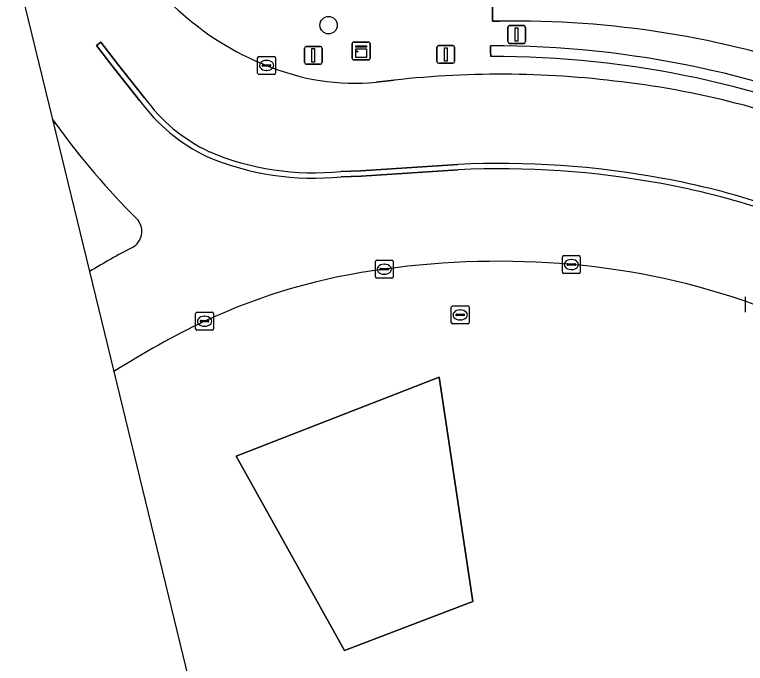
# Model space of a CAD drawing. Extents: x 162542 to 163147, y 380779 to 381521.
# Drawn here: x 162642.97 to 162684.01, y 380815.13 to 380851.58 of the extents above; entities that cross this region are included whole.
import ezdxf

# ---------------------------------------------------------------- set-up
doc = ezdxf.new("R2010")
doc.units = 0
for name, color, linetype in [('IMGEO_Berm_groen', 7, 'Continuous'), ('IMGEO_Boom', 7, 'Continuous'), ('IMGEO_Groenvoorziening', 7, 'Continuous'), ('IMGEO_Haag', 7, 'Continuous'), ('IMGEO_Kast', 7, 'Continuous'), ('IMGEO_Kolk', 7, 'Continuous'), ('IMGEO_Lichtmast', 7, 'Continuous'), ('IMGEO_Parkeervlak_open', 7, 'Continuous'), ('IMGEO_Rijbaan_regionaal_gesloten', 7, 'Continuous'), ('IMGEO_Rioolput', 7, 'Continuous'), ('IMGEO_Verkeersbordpaal', 7, 'Continuous'), ('IMGEO_Verkeerseiland_gesloten', 7, 'Continuous'), ('IMGEO_Verkeerseiland_groen', 7, 'Continuous')]:
    doc.layers.add(name, color=color, linetype=linetype)

msp = doc.modelspace()

# ---------------------------------------------------------------- linework, layer by layer
at = {"layer": 'IMGEO_Berm_groen'}
for points in [[(162670.192, 380851.205), (162669.797, 380851.209), (162669.811, 380855.776)], [(162669.704, 380849.218), (162669.703, 380849.518), (162669.702, 380849.818)], [(162663.273, 380847.772), (162664.29, 380847.893)]]:
    msp.add_lwpolyline(points, dxfattribs=at)
for centre, radius, start, end in [((162662.886, 380863.417), 15.787, 227.219, 248.5834), ((162671.08, 380797.751), 53.462, 70.8272, 90.952), ((162669.853, 380794.559), 55.259, 65.7671, 90.1565), ((162669.856, 380794.578), 54.64, 65.758, 90.1596), ((162662.112, 380860.673), 12.953, 247.3372, 275.1425), ((162670.269, 380794.307), 53.918, 82.3126, 96.3671), ((162671.572, 380800.418), 47.691, 66.0279, 82.8809)]:
    msp.add_arc(centre, radius, start, end, dxfattribs=at)
at = {"layer": 'IMGEO_Boom'}
msp.add_circle((162660.601, 380850.982), 0.489, dxfattribs=at)
at = {"layer": 'IMGEO_Groenvoorziening'}
msp.add_lwpolyline([(162669.702, 380849.818), (162669.703, 380849.518), (162669.704, 380849.218)], dxfattribs=at)
msp.add_lwpolyline([(162661.501, 380815.857), (162668.699, 380818.611), (162666.815, 380831.219), (162655.415, 380826.775)], close=True, dxfattribs=at)
for centre, radius, start, end in [((162669.853, 380794.559), 55.259, 65.7671, 90.1565), ((162669.856, 380794.578), 54.64, 65.758, 90.1596)]:
    msp.add_arc(centre, radius, start, end, dxfattribs=at)
at = {"layer": 'IMGEO_Haag'}
msp.add_lwpolyline([(162669.702, 380849.818), (162669.703, 380849.518), (162669.704, 380849.218)], dxfattribs=at)
for centre, radius, start, end in [((162669.853, 380794.559), 55.259, 65.7671, 90.1565), ((162669.856, 380794.578), 54.64, 65.758, 90.1596)]:
    msp.add_arc(centre, radius, start, end, dxfattribs=at)
at = {"layer": 'IMGEO_Kast'}
for p, q in [((162662.004, 380850.033), (162662.845, 380850.033)), ((162662.845, 380850.033), (162662.004, 380850.033)), ((162662.929, 380849.958), (162662.929, 380849.117)), ((162662.929, 380849.117), (162662.929, 380849.958)), ((162661.929, 380849.108), (162661.929, 380849.949)), ((162661.929, 380849.949), (162661.929, 380849.108)), ((162662.854, 380849.033), (162662.013, 380849.033)), ((162662.013, 380849.033), (162662.854, 380849.033))]:
    msp.add_line(p, q, dxfattribs=at)
for points in [[(162662.124, 380849.823), (162662.724, 380849.823), (162662.724, 380849.738), (162662.124, 380849.738), (162662.124, 380849.823)], [(162662.124, 380849.648), (162662.724, 380849.648), (162662.724, 380849.159), (162662.124, 380849.159), (162662.124, 380849.648)]]:
    msp.add_lwpolyline(points, dxfattribs=at)
msp.add_circle((162662.208, 380849.497), 0.0377, dxfattribs=at)
for centre, start, end in [((162662.007, 380849.955), 92.4484, 184.2845), ((162662.007, 380849.955), 92.4484, 184.2845), ((162662.851, 380849.955), 2.4484, 94.2845), ((162662.851, 380849.955), 2.4484, 94.2845), ((162662.007, 380849.111), 182.4484, 274.2845), ((162662.007, 380849.111), 182.4484, 274.2845), ((162662.851, 380849.111), 272.4484, 4.2845), ((162662.851, 380849.111), 272.4484, 4.2845)]:
    msp.add_arc(centre, 0.0779, start, end, dxfattribs=at)
at = {"layer": 'IMGEO_Kolk'}
for p, q in [((162656.62, 380848.294), (162656.62, 380849.146)), ((162656.695, 380849.22), (162657.547, 380849.22)), ((162657.621, 380849.146), (162657.621, 380848.294)), ((162656.879, 380848.714), (162656.879, 380848.726)), ((162656.922, 380848.763), (162657.32, 380848.763)), ((162657.108, 380849), (162657.133, 380849)), ((162657.363, 380848.726), (162657.363, 380848.714)), ((162657.317, 380848.677), (162656.919, 380848.677)), ((162657.131, 380848.44), (162657.106, 380848.44)), ((162657.547, 380848.22), (162656.695, 380848.22)), ((162663.228, 380836.847), (162663.228, 380837.699)), ((162663.303, 380837.773), (162664.155, 380837.773)), ((162664.229, 380837.699), (162664.229, 380836.847)), ((162673.733, 380837.111), (162673.733, 380837.963)), ((162673.808, 380838.037), (162674.66, 380838.037)), ((162674.221, 380837.817), (162674.246, 380837.817)), ((162674.734, 380837.963), (162674.734, 380837.111)), ((162663.487, 380837.267), (162663.487, 380837.279)), ((162663.53, 380837.316), (162663.928, 380837.316)), ((162663.716, 380837.553), (162663.741, 380837.553)), ((162663.971, 380837.279), (162663.971, 380837.267)), ((162673.992, 380837.531), (162673.992, 380837.543)), ((162674.43, 380837.494), (162674.032, 380837.494)), ((162674.035, 380837.58), (162674.433, 380837.58)), ((162674.244, 380837.257), (162674.219, 380837.257)), ((162674.476, 380837.543), (162674.476, 380837.531)), ((162663.925, 380837.23), (162663.527, 380837.23)), ((162663.739, 380836.993), (162663.714, 380836.993)), ((162674.66, 380837.037), (162673.808, 380837.037)), ((162664.155, 380836.773), (162663.303, 380836.773)), ((162684.005, 380834.869), (162684.005, 380835.721)), ((162653.137, 380833.927), (162653.137, 380834.779)), ((162653.212, 380834.853), (162654.064, 380834.853)), ((162654.138, 380834.779), (162654.138, 380833.927)), ((162653.439, 380834.396), (162653.837, 380834.396)), ((162653.625, 380834.633), (162653.65, 380834.633)), ((162653.396, 380834.347), (162653.396, 380834.359)), ((162653.834, 380834.31), (162653.436, 380834.31)), ((162653.648, 380834.073), (162653.623, 380834.073)), ((162653.88, 380834.359), (162653.88, 380834.347)), ((162654.064, 380833.853), (162653.212, 380833.853))]:
    msp.add_line(p, q, dxfattribs=at)
for points in [[(162656.62, 380848.294), (162656.62, 380849.146)], [(162656.695, 380849.22), (162657.547, 380849.22)], [(162657.621, 380849.146), (162657.621, 380848.294)], [(162657.547, 380848.22), (162656.695, 380848.22)], [(162663.228, 380836.847), (162663.228, 380837.699)], [(162663.303, 380837.773), (162664.155, 380837.773)], [(162664.229, 380837.699), (162664.229, 380836.847)], [(162673.733, 380837.111), (162673.733, 380837.963)], [(162673.808, 380838.037), (162674.66, 380838.037)], [(162674.734, 380837.963), (162674.734, 380837.111)], [(162674.66, 380837.037), (162673.808, 380837.037)], [(162664.155, 380836.773), (162663.303, 380836.773)], [(162684.005, 380834.869), (162684.005, 380835.721)], [(162653.137, 380833.927), (162653.137, 380834.779)], [(162653.212, 380834.853), (162654.064, 380834.853)], [(162654.138, 380834.779), (162654.138, 380833.927)], [(162654.064, 380833.853), (162653.212, 380833.853)]]:
    msp.add_lwpolyline(points, dxfattribs=at)
for centre, radius, start, end in [((162656.697, 380849.144), 0.0765, 91.552, 178.448), ((162656.697, 380849.144), 0.0765, 91.552, 178.448), ((162657.545, 380849.144), 0.0765, 1.552, 88.448), ((162657.545, 380849.144), 0.0765, 1.552, 88.448), ((162656.919, 380848.723), 0.0403, 85.8775, 175.7526), ((162657.324, 380848.725), 0.0386, 1.7309, 96.639), ((162656.916, 380848.713), 0.0366, 178.938, 274.7102), ((162657.32, 380848.72), 0.043, 264.8664, 352.4533), ((162656.697, 380848.296), 0.0765, 181.552, 268.448), ((162656.697, 380848.296), 0.0765, 181.552, 268.448), ((162657.545, 380848.296), 0.0765, 271.552, 358.448), ((162657.545, 380848.296), 0.0765, 271.552, 358.448), ((162663.305, 380837.697), 0.0765, 91.552, 178.448), ((162663.305, 380837.697), 0.0765, 91.552, 178.448), ((162664.153, 380837.697), 0.0765, 1.552, 88.448), ((162664.153, 380837.697), 0.0765, 1.552, 88.448), ((162673.81, 380837.961), 0.0765, 91.552, 178.448), ((162673.81, 380837.961), 0.0765, 91.552, 178.448), ((162674.658, 380837.961), 0.0765, 1.552, 88.448), ((162674.658, 380837.961), 0.0765, 1.552, 88.448), ((162663.527, 380837.276), 0.0403, 85.8775, 175.7526), ((162663.524, 380837.266), 0.0366, 178.938, 274.7102), ((162663.928, 380837.273), 0.043, 264.8664, 352.4533), ((162663.932, 380837.278), 0.0386, 1.7309, 96.639), ((162674.032, 380837.54), 0.0403, 85.8775, 175.7526), ((162674.029, 380837.53), 0.0366, 178.938, 274.7102), ((162674.433, 380837.537), 0.043, 264.8664, 352.4533), ((162674.437, 380837.542), 0.0386, 1.7309, 96.639), ((162663.305, 380836.849), 0.0765, 181.552, 268.448), ((162663.305, 380836.849), 0.0765, 181.552, 268.448), ((162664.153, 380836.849), 0.0765, 271.552, 358.448), ((162664.153, 380836.849), 0.0765, 271.552, 358.448), ((162673.81, 380837.113), 0.0765, 181.552, 268.448), ((162673.81, 380837.113), 0.0765, 181.552, 268.448), ((162674.658, 380837.113), 0.0765, 271.552, 358.448), ((162674.658, 380837.113), 0.0765, 271.552, 358.448), ((162653.214, 380834.777), 0.0765, 91.552, 178.448), ((162653.214, 380834.777), 0.0765, 91.552, 178.448), ((162654.062, 380834.777), 0.0765, 1.552, 88.448), ((162654.062, 380834.777), 0.0765, 1.552, 88.448), ((162653.436, 380834.356), 0.0403, 85.8775, 175.7526), ((162653.841, 380834.358), 0.0386, 1.7309, 96.639), ((162653.433, 380834.346), 0.0366, 178.938, 274.7102), ((162653.837, 380834.353), 0.043, 264.8664, 352.4533), ((162653.214, 380833.929), 0.0765, 181.552, 268.448), ((162653.214, 380833.929), 0.0765, 181.552, 268.448), ((162654.062, 380833.929), 0.0765, 271.552, 358.448), ((162654.062, 380833.929), 0.0765, 271.552, 358.448)]:
    msp.add_arc(centre, radius, start, end, dxfattribs=at)
for centre, major_axis, ratio, start_param, end_param in [((162657.107, 380848.72), (-0.387, 0.002), 0.722429, 4.712389, 7.853982), ((162657.132, 380848.72), (-0.39, 0.002), 0.717154, 1.570796, 4.712389), ((162674.22, 380837.537), (-0.387, 0.002), 0.722429, 4.712389, 7.853982), ((162674.245, 380837.537), (-0.39, 0.002), 0.717154, 1.570796, 4.712389), ((162663.715, 380837.273), (-0.387, 0.002), 0.722429, 4.712389, 7.853982), ((162663.74, 380837.273), (-0.39, 0.002), 0.717154, 1.570796, 4.712389), ((162653.624, 380834.353), (-0.387, 0.002), 0.722429, 4.712389, 7.853982), ((162653.649, 380834.353), (-0.39, 0.002), 0.717154, 1.570796, 4.712389)]:
    msp.add_ellipse(centre, major_axis=major_axis, ratio=ratio, start_param=start_param, end_param=end_param, dxfattribs=at)
at = {"layer": 'IMGEO_Lichtmast'}
for p, q in [((162666.685, 380848.939), (162666.685, 380849.739)), ((162666.685, 380849.739), (162666.685, 380848.939)), ((162666.785, 380849.839), (162667.575, 380849.839)), ((162667.575, 380849.839), (162666.785, 380849.839)), ((162667.675, 380849.739), (162667.675, 380848.939)), ((162667.675, 380848.939), (162667.675, 380849.739)), ((162667.575, 380848.839), (162666.785, 380848.839)), ((162666.785, 380848.839), (162667.575, 380848.839))]:
    msp.add_line(p, q, dxfattribs=at)
msp.add_lwpolyline([(162667.105, 380849.714), (162667.255, 380849.714), (162667.255, 380848.964), (162667.105, 380848.964), (162667.105, 380849.714)], dxfattribs=at)
for centre, start, end in [((162666.785, 380849.739), 90, 180), ((162666.785, 380849.739), 90, 180), ((162667.575, 380849.739), 0, 90), ((162667.575, 380849.739), 360, 90), ((162666.785, 380848.939), 180, 270), ((162666.785, 380848.939), 180, 270), ((162667.575, 380848.939), 270, 0), ((162667.575, 380848.939), 270, 0)]:
    msp.add_arc(centre, 0.1, start, end, dxfattribs=at)
at = {"layer": 'IMGEO_Parkeervlak_open'}
msp.add_lwpolyline([(162669.811, 380855.776), (162669.797, 380851.209), (162670.192, 380851.205)], dxfattribs=at)
msp.add_arc((162671.08, 380797.751), 53.462, 70.8272, 90.952, dxfattribs=at)
at = {"layer": 'IMGEO_Rijbaan_regionaal_gesloten'}
for points in [[(162652.163, 380851.83), (162651.715, 380852.236), (162649.928, 380854.555), (162649.825, 380854.688), (162647.869, 380857.258), (162642.974, 380854.453), (162645.103, 380845.687), (162645.293, 380845.432)], [(162650.012, 380846.741), (162648.512, 380848.617), (162647.569, 380849.838), (162647.809, 380850.02), (162648.746, 380848.804), (162650.251, 380846.922)], [(162664.29, 380847.893), (162663.273, 380847.772)], [(162661.291, 380842.766), (162662.415, 380842.801), (162667.862, 380843.16)], [(162667.879, 380842.86), (162662.43, 380842.501), (162661.311, 380842.466)], [(162649.86, 380840.08), (162649.911, 380840.021)], [(162647.178, 380837.147), (162648.544, 380831.522)]]:
    msp.add_lwpolyline(points, dxfattribs=at)
for centre, radius, start, end in [((162662.886, 380863.417), 15.787, 227.219, 248.5834), ((162662.112, 380860.673), 12.953, 247.3372, 275.1425), ((162670.269, 380794.307), 53.918, 82.3126, 96.3671), ((162671.572, 380800.418), 47.691, 66.0279, 82.8809), ((162657.996, 380852.49), 9.838, 215.7554, 244.5945), ((162658, 380852.496), 9.546, 215.7304, 244.5504), ((162679.966, 380870.395), 42.725, 215.752, 225.1979), ((162659.765, 380857.768), 15.079, 247.1008, 275.8066), ((162659.764, 380857.756), 15.368, 247.0635, 275.7768), ((162670.215, 380793.133), 50.082, 79.4956, 92.6935), ((162670.224, 380793.221), 49.694, 79.486, 92.7046), ((162671.848, 380800.736), 42.31, 63.2662, 79.7924), ((162671.854, 380800.755), 41.99, 63.2614, 79.7967), ((162649.091, 380839.401), 1.028, 299.053, 37.067), ((162676.922, 380787.042), 58.269, 117.97372, 120.69495), ((162670.145, 380791.108), 46.609, 84.9669, 97.9122), ((162668.096, 380803.285), 34.268, 97.3217, 114.9557), ((162670.813, 380797.21), 40.472, 70.2243, 85.1507), ((162674.863, 380790.162), 49.024, 115.6549, 122.4698)]:
    msp.add_arc(centre, radius, start, end, dxfattribs=at)
at = {"layer": 'IMGEO_Rioolput'}
for p, q in [((162667.567, 380835.209), (162668.419, 380835.209)), ((162667.492, 380834.283), (162667.492, 380835.135)), ((162667.98, 380834.989), (162668.005, 380834.989)), ((162668.493, 380835.135), (162668.493, 380834.283)), ((162667.751, 380834.703), (162667.751, 380834.715)), ((162668.189, 380834.666), (162667.791, 380834.666)), ((162667.794, 380834.752), (162668.192, 380834.752)), ((162668.003, 380834.429), (162667.978, 380834.429)), ((162668.235, 380834.715), (162668.235, 380834.703)), ((162668.419, 380834.209), (162667.567, 380834.209))]:
    msp.add_line(p, q, dxfattribs=at)
for points in [[(162667.567, 380835.209), (162668.419, 380835.209)], [(162667.492, 380834.283), (162667.492, 380835.135)], [(162668.493, 380835.135), (162668.493, 380834.283)], [(162668.419, 380834.209), (162667.567, 380834.209)]]:
    msp.add_lwpolyline(points, dxfattribs=at)
for centre, radius, start, end in [((162667.569, 380835.133), 0.0765, 91.552, 178.448), ((162667.569, 380835.133), 0.0765, 91.552, 178.448), ((162668.417, 380835.133), 0.0765, 1.552, 88.448), ((162668.417, 380835.133), 0.0765, 1.552, 88.448), ((162667.791, 380834.712), 0.0403, 85.8775, 175.7526), ((162667.788, 380834.702), 0.0366, 178.938, 274.7102), ((162668.192, 380834.709), 0.043, 264.8664, 352.4533), ((162668.196, 380834.714), 0.0386, 1.7309, 96.639), ((162667.569, 380834.285), 0.0765, 181.552, 268.448), ((162667.569, 380834.285), 0.0765, 181.552, 268.448), ((162668.417, 380834.285), 0.0765, 271.552, 358.448), ((162668.417, 380834.285), 0.0765, 271.552, 358.448)]:
    msp.add_arc(centre, radius, start, end, dxfattribs=at)
for centre, major_axis, ratio, start_param, end_param in [((162667.979, 380834.709), (-0.387, 0.002), 0.722429, 4.712389, 7.853982), ((162668.004, 380834.709), (-0.39, 0.002), 0.717154, 1.570796, 4.712389)]:
    msp.add_ellipse(centre, major_axis=major_axis, ratio=ratio, start_param=start_param, end_param=end_param, dxfattribs=at)
at = {"layer": 'IMGEO_Verkeersbordpaal'}
for p, q in [((162670.667, 380850.061), (162670.667, 380850.861)), ((162670.667, 380850.861), (162670.667, 380850.061)), ((162670.767, 380850.961), (162671.557, 380850.961)), ((162671.557, 380850.961), (162670.767, 380850.961)), ((162671.657, 380850.861), (162671.657, 380850.061)), ((162671.657, 380850.061), (162671.657, 380850.861)), ((162671.557, 380849.961), (162670.767, 380849.961)), ((162670.767, 380849.961), (162671.557, 380849.961)), ((162659.251, 380848.888), (162659.251, 380849.688)), ((162659.251, 380849.688), (162659.251, 380848.888)), ((162659.351, 380849.788), (162660.141, 380849.788)), ((162660.141, 380849.788), (162659.351, 380849.788)), ((162660.241, 380849.688), (162660.241, 380848.888)), ((162660.241, 380848.888), (162660.241, 380849.688)), ((162660.141, 380848.788), (162659.351, 380848.788)), ((162659.351, 380848.788), (162660.141, 380848.788))]:
    msp.add_line(p, q, dxfattribs=at)
for points in [[(162671.087, 380850.836), (162671.237, 380850.836), (162671.237, 380850.086), (162671.087, 380850.086), (162671.087, 380850.836)], [(162659.671, 380849.663), (162659.821, 380849.663), (162659.821, 380848.913), (162659.671, 380848.913), (162659.671, 380849.663)]]:
    msp.add_lwpolyline(points, dxfattribs=at)
for centre, start, end in [((162670.767, 380850.861), 90, 180), ((162670.767, 380850.861), 90, 180), ((162671.557, 380850.861), 0, 90), ((162671.557, 380850.861), 360, 90), ((162670.767, 380850.061), 180, 270), ((162670.767, 380850.061), 180, 270), ((162671.557, 380850.061), 270, 0), ((162671.557, 380850.061), 270, 0), ((162659.351, 380849.688), 90, 180), ((162659.351, 380849.688), 90, 180), ((162660.141, 380849.688), 0, 90), ((162660.141, 380849.688), 360, 90), ((162659.351, 380848.888), 180, 270), ((162659.351, 380848.888), 180, 270), ((162660.141, 380848.888), 270, 0), ((162660.141, 380848.888), 270, 0)]:
    msp.add_arc(centre, 0.1, start, end, dxfattribs=at)
at = {"layer": 'IMGEO_Verkeerseiland_gesloten'}
for points in [[(162650.251, 380846.922), (162648.746, 380848.804), (162647.809, 380850.02), (162647.569, 380849.838), (162648.512, 380848.617), (162650.012, 380846.741)], [(162645.293, 380845.432), (162645.103, 380845.687), (162647.178, 380837.147)], [(162667.862, 380843.16), (162662.415, 380842.801), (162661.291, 380842.766)], [(162661.311, 380842.466), (162662.43, 380842.501), (162667.879, 380842.86)], [(162649.911, 380840.021), (162649.86, 380840.08)]]:
    msp.add_lwpolyline(points, dxfattribs=at)
for centre, radius, start, end in [((162657.996, 380852.49), 9.838, 215.7554, 244.5945), ((162658, 380852.496), 9.546, 215.7304, 244.5504), ((162679.966, 380870.395), 42.725, 215.752, 225.1979), ((162659.765, 380857.768), 15.079, 247.1008, 275.8066), ((162659.764, 380857.756), 15.368, 247.0635, 275.7768), ((162670.215, 380793.133), 50.082, 79.4956, 92.6935), ((162670.224, 380793.221), 49.694, 79.486, 92.7046), ((162671.848, 380800.736), 42.31, 63.2662, 79.7924), ((162671.854, 380800.755), 41.99, 63.2614, 79.7967), ((162649.091, 380839.401), 1.028, 299.053, 37.067), ((162676.922, 380787.042), 58.269, 117.97372, 120.69495)]:
    msp.add_arc(centre, radius, start, end, dxfattribs=at)
at = {"layer": 'IMGEO_Verkeerseiland_groen'}
msp.add_lwpolyline([(162648.544, 380831.522), (162661.275, 380779.117), (162711, 380797.226)], dxfattribs=at)
msp.add_lwpolyline([(162661.501, 380815.857), (162655.415, 380826.775), (162666.815, 380831.219), (162668.699, 380818.611)], close=True, dxfattribs=at)
for centre, radius, start, end in [((162670.145, 380791.108), 46.609, 84.9669, 97.9122), ((162668.096, 380803.285), 34.268, 97.3217, 114.9557), ((162670.813, 380797.21), 40.472, 70.2243, 85.1507), ((162674.863, 380790.162), 49.024, 115.6549, 122.4698)]:
    msp.add_arc(centre, radius, start, end, dxfattribs=at)

doc.saveas('drawing.dxf')
